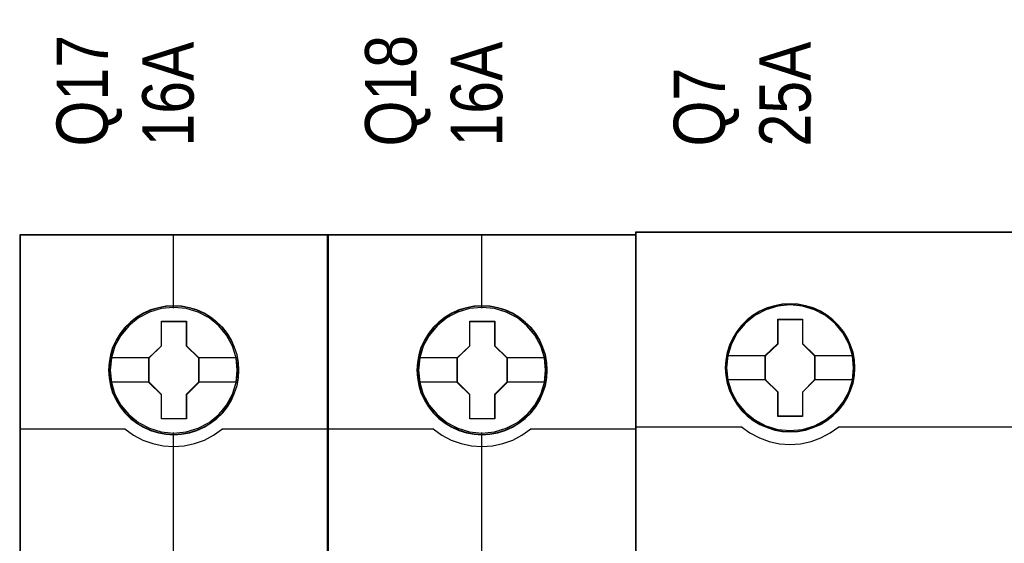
# Model space of a CAD drawing. Header units: millimetres. Extents: x -1290 to 1795, y -4192 to -1311.
# Tile 1041 of 1056: x 1472.42 to 1483.91, y -1915.79 to -1909.69. Entities that reach past the tile are written whole.
import ezdxf

# ---------------------------------------------------------------- set-up
doc = ezdxf.new("R2010")
doc.units = ezdxf.units.MM
doc.layers.add('45', color=7, linetype='Continuous')
doc.layers.add('Aparatura', color=7, linetype='Continuous', lineweight=13)
doc.styles.get("Standard").update_dxf_attribs({"font": 'ARIALN.TTF', "width": 0.8})

# ---------------------------------------------------------------- blocks, each defined once
blk = doc.blocks.new('*U164')
at = {"layer": '45', "color": 7}
for points in [[(225.574401, -533.64471), (207.601423, -533.64471), (207.601423, -615.375223), (225.574401, -615.375223), (225.574401, -533.64471)], [(220.391438, -541.546702), (220.36913, -541.095305), (220.296628, -540.643908), (220.140472, -540.209026), (219.95643, -539.790658), (219.722196, -539.399814), (219.443345, -539.053009), (219.108724, -538.733729), (218.740641, -538.452982), (218.372557, -538.210769), (217.93755, -538.023604), (217.502543, -537.896993), (217.045227, -537.808915), (216.593489, -537.786896), (216.136174, -537.808915), (215.690012, -537.896993), (215.238274, -538.023604), (214.825575, -538.210769), (214.435183, -538.452982), (214.072677, -538.733729), (213.732479, -539.053009), (213.47036, -539.399814), (213.224971, -539.790658), (213.024198, -540.209026), (212.907081, -540.643908), (212.817849, -541.095305), (212.784386, -541.546702), (212.817849, -541.992594), (212.907081, -542.432982), (213.024198, -542.867864), (213.224971, -543.280727), (213.47036, -543.677076), (213.732479, -544.03489), (214.072677, -544.354171), (214.435183, -544.634918), (214.825575, -544.866121), (215.238274, -545.053286), (215.690012, -545.185402), (216.136174, -545.278984), (216.593489, -545.301004), (217.045227, -545.278984), (217.502543, -545.185402), (217.93755, -545.053286), (218.372557, -544.866121), (218.740641, -544.634918), (219.108724, -544.354171), (219.443345, -544.03489), (219.722196, -543.677076), (219.95643, -543.280727), (220.140472, -542.867864), (220.296628, -542.432982), (220.36913, -541.992594), (220.391438, -541.546702)], [(220.391438, -541.546702), (220.36913, -541.095305), (220.296628, -540.643908), (220.140472, -540.209026), (219.95643, -539.790658), (219.722196, -539.399814), (219.443345, -539.053009), (219.108724, -538.733729), (218.740641, -538.452982), (218.372557, -538.210769), (217.93755, -538.023604), (217.502543, -537.896993), (217.045227, -537.808915), (216.593489, -537.786896), (216.136174, -537.808915), (215.690012, -537.896993), (215.238274, -538.023604), (214.825575, -538.210769), (214.435183, -538.452982), (214.072677, -538.733729), (213.732479, -539.053009), (213.47036, -539.399814), (213.224971, -539.790658), (213.024198, -540.209026), (212.907081, -540.643908), (212.817849, -541.095305), (212.784386, -541.546702), (212.817849, -541.992594), (212.907081, -542.432982), (213.024198, -542.867864), (213.224971, -543.280727), (213.47036, -543.677076), (213.732479, -544.03489), (214.072677, -544.354171), (214.435183, -544.634918), (214.825575, -544.866121), (215.238274, -545.053286), (215.690012, -545.185402), (216.136174, -545.278984), (216.593489, -545.301004), (217.045227, -545.278984), (217.502543, -545.185402), (217.93755, -545.053286), (218.372557, -544.866121), (218.740641, -544.634918), (219.108724, -544.354171), (219.443345, -544.03489), (219.722196, -543.677076), (219.95643, -543.280727), (220.140472, -542.867864), (220.296628, -542.432982), (220.36913, -541.992594), (220.391438, -541.546702)], [(215.873571, -538.690025), (217.324495, -538.690025), (217.324495, -540.11798), (218.044334, -540.823688), (218.044334, -542.251643), (217.324495, -542.968378), (217.324495, -544.385306), (215.873571, -544.385306), (215.873571, -542.968378), (215.136861, -542.251643), (215.136861, -540.823688), (215.873571, -540.11798), (215.873571, -538.690025)], [(215.873571, -538.690025), (217.324495, -538.690025), (217.324495, -538.690025), (217.324495, -540.11798), (217.324495, -540.11798), (218.044334, -540.823688), (218.044334, -540.823688), (218.044334, -542.251643), (218.044334, -542.251643), (217.324495, -542.968378), (217.324495, -542.968378), (217.324495, -544.385306), (217.324495, -544.385306), (215.873571, -544.385306), (215.873571, -544.385306), (215.873571, -542.968378), (215.873571, -542.968378), (215.136861, -542.251643), (215.136861, -542.251643), (215.136861, -540.823688), (215.136861, -540.823688), (215.873571, -540.11798), (215.873571, -540.11798), (215.873571, -538.690025), (215.873571, -538.690025)], [(215.883738, -538.70798), (217.3159, -538.70798), (217.3159, -540.126932), (218.026431, -540.82819), (218.026431, -542.247142), (217.3159, -542.959357), (217.3159, -544.367351), (215.883738, -544.367351), (215.883738, -542.959357), (215.156555, -542.247142), (215.156555, -540.82819), (215.883738, -540.126932), (215.883738, -538.70798)]]:
    blk.add_lwpolyline(points, close=True, dxfattribs=at)
at = {"layer": '45', "color": 139}
for points in [[(225.574401, -533.64471), (207.601423, -533.64471), (207.601423, -615.375223), (225.574401, -615.375223), (225.574401, -533.64471)], [(220.373534, -541.546689), (220.351331, -541.097449), (220.279171, -540.64821), (220.12375, -540.215405), (219.940575, -539.799037), (219.707443, -539.410061), (219.429904, -539.064913), (219.096858, -538.747158), (218.730508, -538.467753), (218.364157, -538.226698), (217.931197, -538.040428), (217.498238, -537.914421), (217.043075, -537.826765), (216.593463, -537.804851), (216.1383, -537.826765), (215.694239, -537.914421), (215.244627, -538.040428), (214.83387, -538.226698), (214.445316, -538.467753), (214.084517, -538.747158), (213.74592, -539.064913), (213.485034, -539.410061), (213.2408, -539.799037), (213.040973, -540.215405), (212.924406, -540.64821), (212.835594, -541.097449), (212.80229, -541.546689), (212.835594, -541.99045), (212.924406, -542.428733), (213.040973, -542.861537), (213.2408, -543.272427), (213.485034, -543.666882), (213.74592, -544.022986), (214.084517, -544.340741), (214.445316, -544.620146), (214.83387, -544.850245), (215.244627, -545.036515), (215.694239, -545.168), (216.1383, -545.261135), (216.593463, -545.283049), (217.043075, -545.261135), (217.498238, -545.168), (217.931197, -545.036515), (218.364157, -544.850245), (218.730508, -544.620146), (219.096858, -544.340741), (219.429904, -544.022986), (219.707443, -543.666882), (219.940575, -543.272427), (220.12375, -542.861537), (220.279171, -542.428733), (220.351331, -541.99045), (220.373534, -541.546689)], [(220.303712, -541.546643), (220.225621, -540.825478), (220.019237, -540.142848), (219.678983, -539.509764), (219.210437, -538.953751), (218.652643, -538.49683), (218.011181, -538.16102), (217.313939, -537.946322), (216.588807, -537.880261), (215.863676, -537.946322), (215.166434, -538.16102), (214.530549, -538.49683), (213.967178, -538.953751), (213.498631, -539.509764), (213.158377, -540.142848), (212.951993, -540.825478), (212.873902, -541.546643), (212.951993, -542.262303), (213.158377, -542.950438), (213.498631, -543.578017), (213.967178, -544.13403), (214.530549, -544.585446), (215.166434, -544.926761), (215.863676, -545.135954), (216.588807, -545.213025), (217.313939, -545.135954), (218.011181, -544.926761), (218.652643, -544.585446), (219.210437, -544.13403), (219.678983, -543.578017), (220.019237, -542.950438), (220.225621, -542.262303), (220.303712, -541.546643)], [(220.298341, -541.541197), (220.225824, -540.825526), (220.019429, -540.142885), (219.673578, -539.504285), (219.216161, -538.948264), (218.652758, -538.49684), (218.005682, -538.155519), (217.308401, -537.946323), (216.583229, -537.880261), (215.863635, -537.946323), (215.171933, -538.155519), (214.524856, -538.49684), (213.961453, -538.948264), (213.504037, -539.504285), (213.158185, -540.142885), (212.946212, -540.825526), (212.879273, -541.541197), (212.946212, -542.256869), (213.158185, -542.945015), (213.504037, -543.572604), (213.961453, -544.134131), (214.524856, -544.585555), (215.171933, -544.92137), (215.863635, -545.136071), (216.583229, -545.207639), (217.308401, -545.136071), (218.005682, -544.92137), (218.652758, -544.585555), (219.216161, -544.134131), (219.673578, -543.572604), (220.019429, -542.945015), (220.225824, -542.256869), (220.298341, -541.541197)]]:
    blk.add_lwpolyline(points, close=True, dxfattribs=at)
at = {"layer": '45', "color": 59}
blk.add_lwpolyline([(225.556498, -533.664461), (207.621116, -533.664461), (207.621116, -615.357268), (225.556498, -615.357268), (225.556498, -533.664461)], close=True, dxfattribs=at)
at = {"layer": '45', "color": 139}
for points in [[(216.563743, -533.64471), (216.563743, -537.923353)], [(207.601423, -544.967043), (213.783383, -544.967043)], [(213.743996, -544.967043), (214.246849, -545.325243), (214.794401, -545.615214), (215.369889, -545.814214), (215.9789, -545.95067), (216.582325, -545.99047), (217.196924, -545.95067), (217.805935, -545.814214), (218.381423, -545.615214), (218.9178, -545.325243), (219.431828, -544.967043)], [(219.394232, -544.967043), (225.574401, -544.967043)], [(216.563743, -545.164547), (216.563743, -552.387786)]]:
    blk.add_lwpolyline(points, dxfattribs=at)
at = {"layer": '45', "color": 7}
for points in [[(212.855999, -540.810494), (215.176248, -540.810494)], [(218.006737, -540.810494), (220.319825, -540.810494)], [(212.855999, -542.228928), (215.176248, -542.228928)], [(218.006737, -542.228928), (220.319825, -542.228928)]]:
    blk.add_lwpolyline(points, dxfattribs=at)
blk = doc.blocks.new('*U165')
at = {"layer": '45', "color": 7}
for points in [[(243.561703, -533.64471), (225.588724, -533.64471), (225.588724, -615.375223), (243.561703, -615.375223), (243.561703, -533.64471)], [(238.378739, -541.546702), (238.356431, -541.095305), (238.28393, -540.643908), (238.127773, -540.209026), (237.943732, -539.790658), (237.709497, -539.399814), (237.430646, -539.053009), (237.096025, -538.733729), (236.727942, -538.452982), (236.359859, -538.210769), (235.924852, -538.023604), (235.489844, -537.896993), (235.032529, -537.808915), (234.58079, -537.786896), (234.123475, -537.808915), (233.677314, -537.896993), (233.225575, -538.023604), (232.812876, -538.210769), (232.422485, -538.452982), (232.059979, -538.733729), (231.719781, -539.053009), (231.457661, -539.399814), (231.212272, -539.790658), (231.0115, -540.209026), (230.894382, -540.643908), (230.80515, -541.095305), (230.771688, -541.546702), (230.80515, -541.992594), (230.894382, -542.432982), (231.0115, -542.867864), (231.212272, -543.280727), (231.457661, -543.677076), (231.719781, -544.03489), (232.059979, -544.354171), (232.422485, -544.634918), (232.812876, -544.866121), (233.225575, -545.053286), (233.677314, -545.185402), (234.123475, -545.278984), (234.58079, -545.301004), (235.032529, -545.278984), (235.489844, -545.185402), (235.924852, -545.053286), (236.359859, -544.866121), (236.727942, -544.634918), (237.096025, -544.354171), (237.430646, -544.03489), (237.709497, -543.677076), (237.943732, -543.280727), (238.127773, -542.867864), (238.28393, -542.432982), (238.356431, -541.992594), (238.378739, -541.546702)], [(238.378739, -541.546702), (238.356431, -541.095305), (238.28393, -540.643908), (238.127773, -540.209026), (237.943732, -539.790658), (237.709497, -539.399814), (237.430646, -539.053009), (237.096025, -538.733729), (236.727942, -538.452982), (236.359859, -538.210769), (235.924852, -538.023604), (235.489844, -537.896993), (235.032529, -537.808915), (234.58079, -537.786896), (234.123475, -537.808915), (233.677314, -537.896993), (233.225575, -538.023604), (232.812876, -538.210769), (232.422485, -538.452982), (232.059979, -538.733729), (231.719781, -539.053009), (231.457661, -539.399814), (231.212272, -539.790658), (231.0115, -540.209026), (230.894382, -540.643908), (230.80515, -541.095305), (230.771688, -541.546702), (230.80515, -541.992594), (230.894382, -542.432982), (231.0115, -542.867864), (231.212272, -543.280727), (231.457661, -543.677076), (231.719781, -544.03489), (232.059979, -544.354171), (232.422485, -544.634918), (232.812876, -544.866121), (233.225575, -545.053286), (233.677314, -545.185402), (234.123475, -545.278984), (234.58079, -545.301004), (235.032529, -545.278984), (235.489844, -545.185402), (235.924852, -545.053286), (236.359859, -544.866121), (236.727942, -544.634918), (237.096025, -544.354171), (237.430646, -544.03489), (237.709497, -543.677076), (237.943732, -543.280727), (238.127773, -542.867864), (238.28393, -542.432982), (238.356431, -541.992594), (238.378739, -541.546702)], [(233.860872, -538.690025), (235.311797, -538.690025), (235.311797, -540.11798), (236.031635, -540.823688), (236.031635, -542.251643), (235.311797, -542.968378), (235.311797, -544.385306), (233.860872, -544.385306), (233.860872, -542.968378), (233.124163, -542.251643), (233.124163, -540.823688), (233.860872, -540.11798), (233.860872, -538.690025)], [(233.860872, -538.690025), (235.311797, -538.690025), (235.311797, -538.690025), (235.311797, -540.11798), (235.311797, -540.11798), (236.031635, -540.823688), (236.031635, -540.823688), (236.031635, -542.251643), (236.031635, -542.251643), (235.311797, -542.968378), (235.311797, -542.968378), (235.311797, -544.385306), (235.311797, -544.385306), (233.860872, -544.385306), (233.860872, -544.385306), (233.860872, -542.968378), (233.860872, -542.968378), (233.124163, -542.251643), (233.124163, -542.251643), (233.124163, -540.823688), (233.124163, -540.823688), (233.860872, -540.11798), (233.860872, -540.11798), (233.860872, -538.690025), (233.860872, -538.690025)], [(233.869249, -538.70798), (235.301411, -538.70798), (235.301411, -540.126932), (236.011942, -540.82819), (236.011942, -542.247142), (235.301411, -542.959357), (235.301411, -544.367351), (233.869249, -544.367351), (233.869249, -542.959357), (233.142066, -542.247142), (233.142066, -540.82819), (233.869249, -540.126932), (233.869249, -538.70798)]]:
    blk.add_lwpolyline(points, close=True, dxfattribs=at)
at = {"layer": '45', "color": 139}
for points in [[(243.561703, -533.64471), (225.588724, -533.64471), (225.588724, -615.375223), (243.561703, -615.375223), (243.561703, -533.64471)], [(238.359046, -541.546689), (238.336848, -541.097449), (238.264705, -540.64821), (238.10932, -540.215405), (237.926188, -539.799037), (237.693111, -539.410061), (237.415638, -539.064913), (237.082671, -538.747158), (236.716407, -538.467753), (236.350143, -538.226698), (235.917286, -538.040428), (235.484429, -537.914421), (235.029373, -537.826765), (234.579868, -537.804851), (234.124812, -537.826765), (233.680856, -537.914421), (233.23135, -538.040428), (232.820691, -538.226698), (232.432229, -538.467753), (232.071515, -538.747158), (231.732998, -539.064913), (231.472174, -539.410061), (231.227998, -539.799037), (231.028217, -540.215405), (230.911679, -540.64821), (230.822888, -541.097449), (230.789591, -541.546689), (230.822888, -541.99045), (230.911679, -542.428733), (231.028217, -542.861537), (231.227998, -543.272427), (231.472174, -543.666882), (231.732998, -544.022986), (232.071515, -544.340741), (232.432229, -544.620146), (232.820691, -544.850245), (233.23135, -545.036515), (233.680856, -545.168), (234.124812, -545.261135), (234.579868, -545.283049), (235.029373, -545.261135), (235.484429, -545.168), (235.917286, -545.036515), (236.350143, -544.850245), (236.716407, -544.620146), (237.082671, -544.340741), (237.415638, -544.022986), (237.693111, -543.666882), (237.926188, -543.272427), (238.10932, -542.861537), (238.264705, -542.428733), (238.336848, -541.99045), (238.359046, -541.546689)], [(238.289223, -541.546643), (238.211132, -540.825478), (238.004749, -540.142848), (237.664494, -539.509764), (237.195948, -538.953751), (236.638154, -538.49683), (235.996692, -538.16102), (235.29945, -537.946322), (234.574318, -537.880261), (233.849187, -537.946322), (233.151945, -538.16102), (232.51606, -538.49683), (231.952689, -538.953751), (231.484142, -539.509764), (231.143888, -540.142848), (230.937504, -540.825478), (230.859413, -541.546643), (230.937504, -542.262303), (231.143888, -542.950438), (231.484142, -543.578017), (231.952689, -544.13403), (232.51606, -544.585446), (233.151945, -544.926761), (233.849187, -545.135954), (234.574318, -545.213025), (235.29945, -545.135954), (235.996692, -544.926761), (236.638154, -544.585446), (237.195948, -544.13403), (237.664494, -543.578017), (238.004749, -542.950438), (238.211132, -542.262303), (238.289223, -541.546643)], [(238.283852, -541.541197), (238.211335, -540.825526), (238.00494, -540.142885), (237.659089, -539.504285), (237.201672, -538.948264), (236.638269, -538.49684), (235.991193, -538.155519), (235.293912, -537.946323), (234.56874, -537.880261), (233.849146, -537.946323), (233.157444, -538.155519), (232.510367, -538.49684), (231.946964, -538.948264), (231.489548, -539.504285), (231.143697, -540.142885), (230.931723, -540.825526), (230.864784, -541.541197), (230.931723, -542.256869), (231.143697, -542.945015), (231.489548, -543.572604), (231.946964, -544.134131), (232.510367, -544.585555), (233.157444, -544.92137), (233.849146, -545.136071), (234.56874, -545.207639), (235.293912, -545.136071), (235.991193, -544.92137), (236.638269, -544.585555), (237.201672, -544.134131), (237.659089, -543.572604), (238.00494, -542.945015), (238.211335, -542.256869), (238.283852, -541.541197)]]:
    blk.add_lwpolyline(points, close=True, dxfattribs=at)
at = {"layer": '45', "color": 59}
blk.add_lwpolyline([(243.542009, -533.664461), (225.606627, -533.664461), (225.606627, -615.357268), (243.542009, -615.357268), (243.542009, -533.664461)], close=True, dxfattribs=at)
at = {"layer": '45', "color": 139}
for points in [[(234.549254, -533.64471), (234.549254, -537.923353)], [(225.588724, -544.967043), (231.768894, -544.967043)], [(231.731297, -544.967043), (232.234151, -545.325243), (232.781702, -545.615214), (233.35719, -545.814214), (233.966202, -545.95067), (234.569626, -545.99047), (235.184225, -545.95067), (235.793237, -545.814214), (236.368725, -545.615214), (236.905102, -545.325243), (237.41913, -544.967043)], [(237.379743, -544.967043), (243.561703, -544.967043)], [(234.549254, -545.164547), (234.549254, -552.387786)]]:
    blk.add_lwpolyline(points, dxfattribs=at)
at = {"layer": '45', "color": 7}
for points in [[(230.8433, -540.810494), (233.161759, -540.810494)], [(235.992248, -540.810494), (238.307126, -540.810494)], [(230.8433, -542.228928), (233.161759, -542.228928)], [(235.992248, -542.228928), (238.307126, -542.228928)]]:
    blk.add_lwpolyline(points, dxfattribs=at)
blk = doc.blocks.new('*U166')
at = {"layer": '45', "color": 7}
for points in [[(315.552086, -533.484912), (243.531267, -533.484912), (243.531267, -615.513475), (315.552086, -615.513475), (315.552086, -533.484912)], [(256.317702, -541.407564), (256.29531, -540.959742), (256.222538, -540.506392), (256.071395, -540.080685), (255.892262, -539.666036), (255.657151, -539.27903), (255.377257, -538.930724), (255.046981, -538.610062), (254.683118, -538.333629), (254.313658, -538.090368), (253.88262, -537.907922), (253.451583, -537.780763), (252.998154, -537.697833), (252.544725, -537.670189), (252.091296, -537.697833), (251.649063, -537.780763), (251.201232, -537.907922), (250.786988, -538.090368), (250.400734, -538.333629), (250.042469, -538.610062), (249.706596, -538.930724), (249.443495, -539.27903), (249.202786, -539.666036), (249.001262, -540.080685), (248.883706, -540.506392), (248.79414, -540.959742), (248.76615, -541.407564), (248.79414, -541.855386), (248.883706, -542.29215), (249.001262, -542.723385), (249.202786, -543.132506), (249.443495, -543.525041), (249.706596, -543.884404), (250.042469, -544.199538), (250.400734, -544.475971), (250.786988, -544.708175), (251.201232, -544.89062), (251.649063, -545.028837), (252.091296, -545.117295), (252.544725, -545.13941), (252.998154, -545.117295), (253.451583, -545.028837), (253.88262, -544.89062), (254.313658, -544.708175), (254.683118, -544.475971), (255.046981, -544.199538), (255.377257, -543.884404), (255.657151, -543.525041), (255.892262, -543.132506), (256.071395, -542.723385), (256.222538, -542.29215), (256.29531, -541.855386), (256.317702, -541.407564)], [(256.317702, -541.407564), (256.29531, -540.959742), (256.222538, -540.506392), (256.071395, -540.080685), (255.892262, -539.666036), (255.657151, -539.27903), (255.377257, -538.930724), (255.046981, -538.610062), (254.683118, -538.333629), (254.313658, -538.090368), (253.88262, -537.907922), (253.451583, -537.780763), (252.998154, -537.697833), (252.544725, -537.670189), (252.091296, -537.697833), (251.649063, -537.780763), (251.201232, -537.907922), (250.786988, -538.090368), (250.400734, -538.333629), (250.042469, -538.610062), (249.706596, -538.930724), (249.443495, -539.27903), (249.202786, -539.666036), (249.001262, -540.080685), (248.883706, -540.506392), (248.79414, -540.959742), (248.76615, -541.407564), (248.79414, -541.855386), (248.883706, -542.29215), (249.001262, -542.723385), (249.202786, -543.132506), (249.443495, -543.525041), (249.706596, -543.884404), (250.042469, -544.199538), (250.400734, -544.475971), (250.786988, -544.708175), (251.201232, -544.89062), (251.649063, -545.028837), (252.091296, -545.117295), (252.544725, -545.13941), (252.998154, -545.117295), (253.451583, -545.028837), (253.88262, -544.89062), (254.313658, -544.708175), (254.683118, -544.475971), (255.046981, -544.199538), (255.377257, -543.884404), (255.657151, -543.525041), (255.892262, -543.132506), (256.071395, -542.723385), (256.222538, -542.29215), (256.29531, -541.855386), (256.317702, -541.407564)], [(251.833521, -538.571523), (253.274445, -538.571523), (253.274445, -539.989584), (253.992082, -540.693076), (253.992082, -542.111137), (253.274445, -542.825707), (253.274445, -544.23269), (251.833521, -544.23269), (251.833521, -542.825707), (251.098932, -542.111137), (251.098932, -540.693076), (251.833521, -539.989584), (251.833521, -538.571523)], [(251.833521, -538.571523), (253.274445, -538.571523), (253.274445, -538.571523), (253.274445, -539.989584), (253.274445, -539.989584), (253.992082, -540.693076), (253.992082, -540.693076), (253.992082, -542.111137), (253.992082, -542.111137), (253.274445, -542.825707), (253.274445, -542.825707), (253.274445, -544.23269), (253.274445, -544.23269), (251.833521, -544.23269), (251.833521, -544.23269), (251.833521, -542.825707), (251.833521, -542.825707), (251.098932, -542.111137), (251.098932, -542.111137), (251.098932, -540.693076), (251.098932, -540.693076), (251.833521, -539.989584), (251.833521, -539.989584), (251.833521, -538.571523), (251.833521, -538.571523)], [(251.844095, -538.591273), (253.263619, -538.591273), (253.263619, -539.99944), (253.970598, -540.698023), (253.970598, -542.10619), (253.263619, -542.815774), (253.263619, -544.212939), (251.844095, -544.212939), (251.844095, -542.815774), (251.120416, -542.10619), (251.120416, -540.698023), (251.844095, -539.99944), (251.844095, -538.591273)]]:
    blk.add_lwpolyline(points, close=True, dxfattribs=at)
at = {"layer": '45', "color": 139}
for points in [[(315.552086, -533.484912), (243.531267, -533.484912), (243.531267, -615.513475), (315.552086, -615.513475), (315.552086, -533.484912)], [(256.25146, -541.402106), (256.178682, -540.683004), (255.971546, -540.002622), (255.624452, -539.366492), (255.165392, -538.813336), (254.605563, -538.359748), (253.96176, -538.022323), (253.267572, -537.806592), (252.545393, -537.740213), (251.823214, -537.806592), (251.134624, -538.022323), (250.490821, -538.359748), (249.925394, -538.813336), (249.466334, -539.366492), (249.124839, -540.002622), (248.912104, -540.683004), (248.844924, -541.402106), (248.912104, -542.115678), (249.124839, -542.807123), (249.466334, -543.432189), (249.925394, -543.990877), (250.490821, -544.444465), (251.134624, -544.78189), (251.823214, -544.992089), (252.545393, -545.064), (253.267572, -544.992089), (253.96176, -544.78189), (254.605563, -544.444465), (255.165392, -543.990877), (255.624452, -543.432189), (255.971546, -542.807123), (256.178682, -542.115678), (256.25146, -541.402106)]]:
    blk.add_lwpolyline(points, close=True, dxfattribs=at)
at = {"layer": '45', "color": 59}
for points in [[(315.530602, -533.506458), (243.550961, -533.506458), (243.550961, -615.493725), (315.530602, -615.493725), (315.530602, -533.506458)], [(256.296218, -541.407549), (256.273954, -540.962096), (256.201595, -540.511143), (256.051312, -540.087688), (255.873199, -539.675231), (255.639426, -539.290272), (255.361124, -538.943808), (255.032728, -538.624841), (254.670935, -538.34987), (254.303577, -538.107896), (253.874992, -537.926415), (253.446407, -537.799928), (252.995558, -537.717437), (252.544709, -537.68994), (252.09386, -537.717437), (251.654143, -537.799928), (251.20886, -537.926415), (250.796974, -538.107896), (250.412917, -538.34987), (250.056691, -538.624841), (249.722728, -538.943808), (249.461125, -539.290272), (249.221785, -539.675231), (249.021408, -540.087688), (248.904521, -540.511143), (248.815464, -540.962096), (248.787634, -541.407549), (248.815464, -541.853003), (248.904521, -542.287457), (249.021408, -542.716412), (249.221785, -543.123369), (249.461125, -543.513828), (249.722728, -543.871291), (250.056691, -544.184758), (250.412917, -544.459729), (250.796974, -544.690705), (251.20886, -544.872186), (251.654143, -545.009671), (252.09386, -545.097662), (252.544709, -545.11966), (252.995558, -545.097662), (253.446407, -545.009671), (253.874992, -544.872186), (254.303577, -544.690705), (254.670935, -544.459729), (255.032728, -544.184758), (255.361124, -543.871291), (255.639426, -543.513828), (255.873199, -543.123369), (256.051312, -542.716412), (256.201595, -542.287457), (256.273954, -541.853003), (256.296218, -541.407549)]]:
    blk.add_lwpolyline(points, close=True, dxfattribs=at)
at = {"layer": '45', "color": 7}
for points in [[(248.839553, -540.675832), (251.14369, -540.675832)], [(253.947324, -540.675832), (256.25146, -540.675832)], [(248.839553, -542.083493), (251.14369, -542.083493)], [(253.947324, -542.083493), (256.25146, -542.083493)]]:
    blk.add_lwpolyline(points, dxfattribs=at)
at = {"layer": '45', "color": 139}
for points in [[(243.531267, -544.843155), (249.745453, -544.843155)], [(249.702486, -544.843155), (250.201536, -545.199379), (250.751051, -545.486657), (251.328604, -545.704988), (251.934192, -545.83139), (252.539781, -545.877355), (253.162192, -545.83139), (253.767781, -545.704988), (254.345333, -545.486657), (254.889242, -545.199379), (255.393899, -544.843155)], [(255.350931, -544.843155), (267.738125, -544.843155)]]:
    blk.add_lwpolyline(points, dxfattribs=at)

msp = doc.modelspace()

# ---------------------------------------------------------------- block references
at = {"layer": 'Aparatura', "color": 7, "lineweight": 13}
ref = msp.add_blockref('*U164', (1430.899, -1805.468), dxfattribs=dict(at, xscale=0.2, yscale=0.2, zscale=0.2))
ref.add_attrib('Oznaczenie', 'Q17', (1473.449, -1911.168), dxfattribs={"layer": '0', "height": 0.6, "rotation": 90, "flags": 2})
ref.add_attrib('Pr¹d znamionowy', '16A', (1474.449, -1911.168), dxfattribs={"layer": '0', "height": 0.6, "rotation": 90, "flags": 2})
ref = msp.add_blockref('*U165', (1430.899, -1805.468), dxfattribs=dict(at, xscale=0.2, yscale=0.2, zscale=0.2))
ref.add_attrib('Oznaczenie', 'Q18', (1477.049, -1911.168), dxfattribs={"layer": '0', "height": 0.6, "rotation": 90, "flags": 2})
ref.add_attrib('Pr¹d znamionowy', '16A', (1478.049, -1911.168), dxfattribs={"layer": '0', "height": 0.6, "rotation": 90, "flags": 2})
ref = msp.add_blockref('*U166', (1430.899, -1805.468), dxfattribs=dict(at, xscale=0.2, yscale=0.2, zscale=0.2))
ref.add_attrib('Oznaczenie', 'Q7', (1480.649, -1911.168), dxfattribs={"layer": '0', "height": 0.6, "rotation": 90, "flags": 2})
ref.add_attrib('Pr¹d znamionowy', '25A', (1481.649, -1911.168), dxfattribs={"layer": '0', "height": 0.6, "rotation": 90, "flags": 2})

doc.saveas('drawing.dxf')
